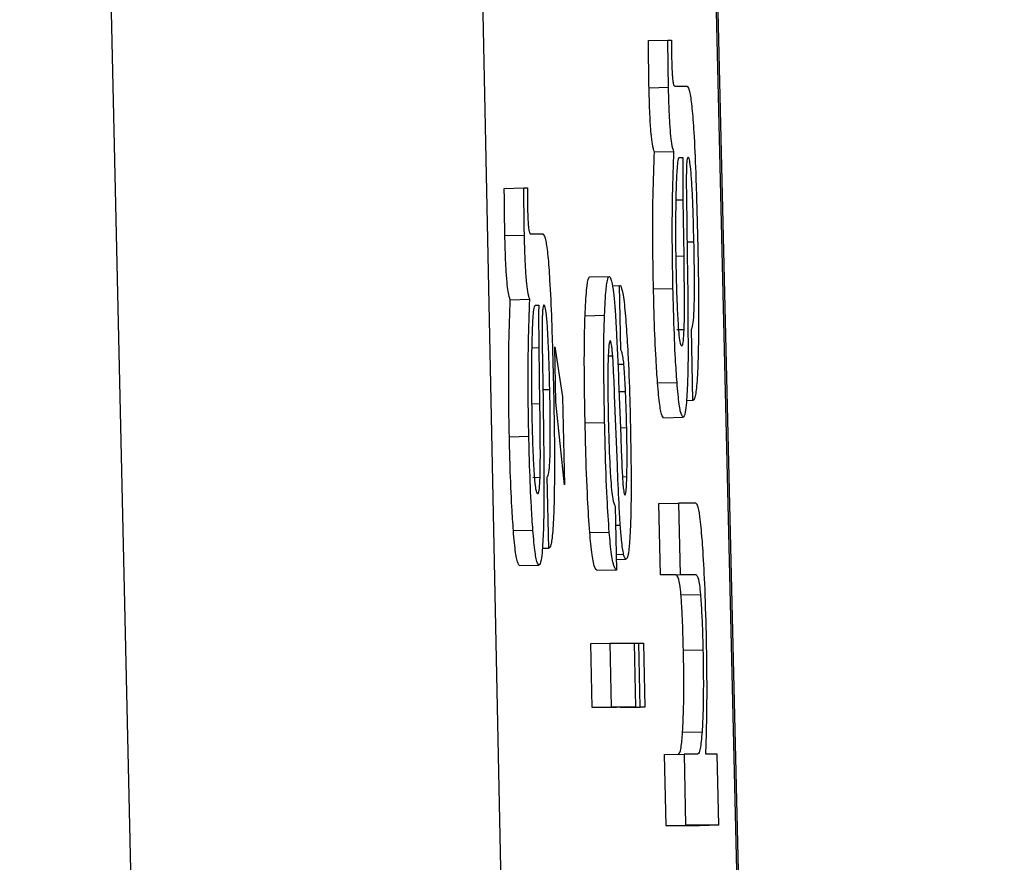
# Model space of a CAD drawing. Header units: inches. Extents: x 170 to 288, y 234 to 248.
# Tile 409 of 480: x 256.39484 to 256.40146, y 243.98936 to 243.99502. Entities that reach past the tile are written whole.
import ezdxf

# ---------------------------------------------------------------- set-up
doc = ezdxf.new("R2010")
doc.units = ezdxf.units.IN
doc.header["$LTSCALE"] = 0.25
doc.header["$MEASUREMENT"] = 0
doc.layers.add('STANDARD Z GUIDE MOTOR RH', color=7, linetype='Continuous')

msp = doc.modelspace()

# ---------------------------------------------------------------- linework, layer by layer
at = {"layer": 'STANDARD Z GUIDE MOTOR RH'}
for p, q in [((256.3972877, 243.9141631), (256.394841, 244.0222833)), ((256.3973944, 244.0222407), (256.3996175, 243.9141485)), ((256.3988731, 244.022257), (256.4014422, 243.9141547)), ((256.4014554, 243.9141489), (256.3988866, 244.022241)), ((256.3990646, 243.994882), (256.3991954, 243.9948849)), ((256.3991954, 243.9948849), (256.3992207, 243.9948849)), ((256.3992411, 243.9945757), (256.399324, 243.9945757)), ((256.3990687, 243.9945653), (256.3991998, 243.9945682)), ((256.399105, 243.9941338), (256.3992358, 243.9941367)), ((256.3992733, 243.9940969), (256.3992958, 243.9940969)), ((256.3980962, 243.9938892), (256.3982273, 243.9938922)), ((256.3982273, 243.9938922), (256.3982524, 243.9938922)), ((256.3992965, 243.9938101), (256.3992511, 243.993809)), ((256.3992965, 243.9938101), (256.3993015, 243.9934335)), ((256.3993199, 243.9938375), (256.3993253, 243.9934434)), ((256.398273, 243.9935829), (256.3983559, 243.9935829)), ((256.3981003, 243.9935725), (256.3982314, 243.9935754)), ((256.3993243, 243.9935297), (256.3993703, 243.9935307)), ((256.3993015, 243.9934335), (256.3992508, 243.9934323)), ((256.398671, 243.993294), (256.3988021, 243.9932969)), ((256.3988224, 243.9932353), (256.3988706, 243.9932363)), ((256.3988706, 243.9932363), (256.3988766, 243.9932363)), ((256.39888, 243.9928054), (256.3988706, 243.9932363)), ((256.3990987, 243.9932135), (256.3992295, 243.9932165)), ((256.3981366, 243.9931411), (256.3982677, 243.993144)), ((256.3983052, 243.9931041), (256.3983275, 243.9931041)), ((256.3986388, 243.9930336), (256.3987699, 243.9930365)), ((256.3993024, 243.992939), (256.3992555, 243.992938)), ((256.3993637, 243.9924633), (256.3993531, 243.9929422)), ((256.3983284, 243.9928173), (256.398283, 243.9928163)), ((256.3983284, 243.9928173), (256.3983334, 243.9924407)), ((256.3983516, 243.9928447), (256.3983572, 243.9924507)), ((256.3984354, 243.9928248), (256.3984873, 243.9924881)), ((256.3984435, 243.9924532), (256.3984354, 243.9928248)), ((256.3987946, 243.9927635), (256.3988249, 243.9927642)), ((256.3988591, 243.992708), (256.3988997, 243.9927089)), ((256.3991259, 243.9925826), (256.3992567, 243.9925855)), ((256.3983559, 243.9925369), (256.3984019, 243.992538)), ((256.3988662, 243.9925428), (256.3988785, 243.992224)), ((256.3988669, 243.9925237), (256.3989107, 243.9925247)), ((256.3985005, 243.991897), (256.3984435, 243.9924532)), ((256.3984873, 243.9924881), (256.3985005, 243.991897)), ((256.3988559, 243.9920287), (256.3988378, 243.9924979)), ((256.3993637, 243.9924633), (256.3993206, 243.9924623)), ((256.3983334, 243.9924407), (256.3982824, 243.9924395)), ((256.399166, 243.9923481), (256.3992971, 243.9923511)), ((256.3986394, 243.9923131), (256.3987705, 243.992316)), ((256.3988763, 243.9922814), (256.3989188, 243.9922824)), ((256.3981303, 243.9922208), (256.3982614, 243.9922237)), ((256.3983343, 243.9919462), (256.3982871, 243.9919452)), ((256.3983954, 243.9914705), (256.3983847, 243.9919494)), ((256.3988903, 243.9919518), (256.3989198, 243.9919524)), ((256.3989025, 243.991838), (256.3989069, 243.991829)), ((256.3988406, 243.9917549), (256.39885, 243.9913239)), ((256.3991353, 243.991772), (256.3992664, 243.9917749)), ((256.399146, 243.9912932), (256.3991353, 243.991772)), ((256.3993828, 243.991775), (256.3992664, 243.9917749)), ((256.3992664, 243.9917749), (256.3992768, 243.9912961)), ((256.3988434, 243.9916257), (256.3988756, 243.9916264)), ((256.3981576, 243.9915899), (256.3982887, 243.9915928)), ((256.3986707, 243.9915764), (256.3988015, 243.9915793)), ((256.3983954, 243.9914705), (256.3983522, 243.9914696)), ((256.3988478, 243.9914298), (256.3988982, 243.991431)), ((256.3988484, 243.9913966), (256.3989138, 243.991398)), ((256.3981979, 243.9913554), (256.3983287, 243.9913583)), ((256.39885, 243.9913239), (256.3987192, 243.991321)), ((256.399146, 243.9912932), (256.3992768, 243.9912961)), ((256.399248, 243.9912932), (256.399146, 243.9912932)), ((256.399248, 243.9912932), (256.3993788, 243.9912961)), ((256.3992768, 243.9912961), (256.3993788, 243.9912961)), ((256.3992833, 243.9911579), (256.3994144, 243.9911608)), ((256.398677, 243.9908317), (256.3988081, 243.9908346)), ((256.3986867, 243.9904007), (256.398677, 243.9908317)), ((256.3988174, 243.9904036), (256.3988081, 243.9908346)), ((256.3988081, 243.9908346), (256.3989711, 243.9908346)), ((256.3989808, 243.9904037), (256.3989711, 243.9908346)), ((256.3989711, 243.990834), (256.3989995, 243.9908346)), ((256.3989995, 243.9908346), (256.3990315, 243.9908347)), ((256.3990089, 243.9904037), (256.3989995, 243.9908346)), ((256.3990315, 243.9908347), (256.3990412, 243.9904037)), ((256.3992999, 243.9907869), (256.399431, 243.9907899)), ((256.3986867, 243.9904007), (256.3988174, 243.9904036)), ((256.3989808, 243.9904037), (256.3988174, 243.9904036)), ((256.3989808, 243.9904037), (256.3988497, 243.9904008)), ((256.3988781, 243.9904008), (256.3990089, 243.9904037)), ((256.3990412, 243.9904037), (256.3989101, 243.9904008)), ((256.3990412, 243.9904037), (256.3990089, 243.9904037)), ((256.3988497, 243.9904008), (256.3986867, 243.9904007)), ((256.3989101, 243.9904008), (256.3988781, 243.9904008)), ((256.3992943, 243.9902355), (256.3994251, 243.9902384)), ((256.3991726, 243.9900861), (256.3993037, 243.990089)), ((256.3991832, 243.9896073), (256.3991726, 243.9900861)), ((256.3993037, 243.990089), (256.3993143, 243.9896102)), ((256.3993953, 243.990089), (256.3993037, 243.990089)), ((256.3995274, 243.9900891), (256.3994498, 243.990089)), ((256.399538, 243.9896102), (256.3995274, 243.9900891)), ((256.3991832, 243.9896073), (256.3993143, 243.9896102)), ((256.399538, 243.9896102), (256.3993143, 243.9896102)), ((256.399538, 243.9896102), (256.3994069, 243.9896073)), ((256.3994069, 243.9896073), (256.3991832, 243.9896073))]:
    msp.add_line(p, q, dxfattribs=at)
for points, knots in [([(256.3990687, 243.9945652), (256.399068, 243.9946059), (256.3990663, 243.9947126), (256.3990653, 243.9948173), (256.3990646, 243.994882)], [0, 0, 0, 0, 0.381756, 1, 1, 1, 1]), ([(256.3991998, 243.9945682), (256.399199, 243.9946089), (256.3991969, 243.9947155), (256.399196, 243.9948202), (256.3991954, 243.9948849)], [0, 0, 0, 0, 0.381812, 1, 1, 1, 1]), ([(256.3992207, 243.9948849), (256.3992206, 243.9948619), (256.3992205, 243.9948268), (256.3992203, 243.994776), (256.3992208, 243.994749), (256.3992211, 243.9947353)], [0, 0, 0, 0, 0.488088, 0.740866, 1, 1, 1, 1]), ([(256.3992211, 243.9947353), (256.3992215, 243.9947187), (256.3992222, 243.9946883), (256.3992249, 243.9946487), (256.3992273, 243.9946152), (256.3992337, 243.99458), (256.399238, 243.9945775), (256.3992411, 243.9945757)], [0, 0, 0, 0, 0.139693, 0.255879, 0.371726, 0.55659, 1, 1, 1, 1]), ([(256.399324, 243.9945757), (256.3993306, 243.9945684), (256.3993416, 243.9945561), (256.3993574, 243.9944345), (256.3993715, 243.9942506), (256.3993851, 243.9939466), (256.3993913, 243.9936969), (256.399395, 243.9935457)], [0, 0, 0, 0, 0.208174, 0.351451, 0.494862, 0.694273, 1, 1, 1, 1]), ([(256.399105, 243.9941338), (256.3991003, 243.9941465), (256.399093, 243.9941665), (256.3990825, 243.9942516), (256.3990757, 243.9943518), (256.3990715, 243.9944617), (256.3990696, 243.9945325), (256.3990687, 243.9945652)], [0, 0, 0, 0, 0.318984, 0.503644, 0.689582, 0.856582, 1, 1, 1, 1]), ([(256.3992358, 243.9941367), (256.399231, 243.9941494), (256.3992236, 243.9941694), (256.3992137, 243.9942546), (256.3992069, 243.9943547), (256.3992021, 243.9944646), (256.3992005, 243.9945355), (256.3991998, 243.9945682)], [0, 0, 0, 0, 0.318973, 0.503598, 0.68953, 0.856543, 1, 1, 1, 1]), ([(256.3990987, 243.9932135), (256.3990969, 243.993307), (256.3990927, 243.993527), (256.3990945, 243.9938564), (256.3991015, 243.9940407), (256.399105, 243.9941338)], [0, 0, 0, 0, 0.267277, 0.6296, 1, 1, 1, 1]), ([(256.3992295, 243.9932165), (256.3992279, 243.9933099), (256.3992239, 243.99353), (256.3992257, 243.9938593), (256.3992324, 243.9940436), (256.3992358, 243.9941367)], [0, 0, 0, 0, 0.267275, 0.629603, 1, 1, 1, 1]), ([(256.3992577, 243.9940099), (256.3992593, 243.9940295), (256.3992632, 243.9940778), (256.3992691, 243.9940958), (256.3992728, 243.9940967), (256.3992733, 243.9940969)], [0, 0, 0, 0, 0.368578, 0.910213, 1, 1, 1, 1]), ([(256.3992958, 243.9940969), (256.3992956, 243.9940511), (256.3992952, 243.9939587), (256.399296, 243.9938599), (256.3992965, 243.9938101)], [0, 0, 0, 0, 0.495616, 1, 1, 1, 1]), ([(256.3993309, 243.9940994), (256.3993282, 243.9940962), (256.3993241, 243.9940915), (256.399321, 243.9940512), (256.3993202, 243.994025), (256.3993199, 243.9940152)], [0, 0, 0, 0, 0.560974, 0.836184, 1, 1, 1, 1]), ([(256.3993703, 243.9935307), (256.3993679, 243.9936249), (256.3993644, 243.993765), (256.3993558, 243.9939371), (256.3993484, 243.9940347), (256.3993393, 243.9940912), (256.3993338, 243.9940965), (256.3993309, 243.9940994)], [0, 0, 0, 0, 0.342814, 0.509752, 0.678249, 0.824082, 1, 1, 1, 1]), ([(256.3992498, 243.9937302), (256.3992505, 243.9937822), (256.3992517, 243.9938883), (256.3992557, 243.9939688), (256.3992577, 243.9940099)], [0, 0, 0, 0, 0.489443, 1, 1, 1, 1]), ([(256.3993199, 243.9940152), (256.3993195, 243.993999), (256.3993188, 243.9939667), (256.3993189, 243.9939061), (256.3993196, 243.9938623), (256.3993199, 243.9938375)], [0, 0, 0, 0, 0.302165, 0.603652, 1, 1, 1, 1]), ([(256.3981003, 243.9935725), (256.3980996, 243.9936132), (256.3980979, 243.9937198), (256.3980969, 243.9938245), (256.3980962, 243.9938892)], [0, 0, 0, 0, 0.381979, 1, 1, 1, 1]), ([(256.3982314, 243.9935754), (256.3982307, 243.9936162), (256.398229, 243.9937228), (256.398228, 243.9938275), (256.3982273, 243.9938922)], [0, 0, 0, 0, 0.382025, 1, 1, 1, 1]), ([(256.3982524, 243.9938922), (256.3982522, 243.9938691), (256.3982519, 243.9938341), (256.3982523, 243.9937832), (256.3982528, 243.9937562), (256.398253, 243.9937425)], [0, 0, 0, 0, 0.4880838, 0.7408681, 1, 1, 1, 1]), ([(256.398253, 243.9937425), (256.3982535, 243.9937259), (256.3982543, 243.9936955), (256.3982563, 243.9936559), (256.3982595, 243.9936224), (256.3982648, 243.9935872), (256.3982696, 243.9935847), (256.398273, 243.9935829)], [0, 0, 0, 0, 0.139668, 0.255812, 0.37173, 0.556528, 1, 1, 1, 1]), ([(256.3992527, 243.9933162), (256.3992516, 243.9933688), (256.3992485, 243.9935131), (256.3992493, 243.9936459), (256.3992498, 243.9937302)], [0, 0, 0, 0, 0.364405, 1, 1, 1, 1]), ([(256.3983559, 243.9935829), (256.3983623, 243.9935756), (256.398373, 243.9935633), (256.3983895, 243.9934417), (256.3984029, 243.9932578), (256.3984168, 243.9929538), (256.3984231, 243.9927041), (256.398427, 243.9925529)], [0, 0, 0, 0, 0.208159, 0.351452, 0.49485, 0.694274, 1, 1, 1, 1]), ([(256.3981366, 243.9931411), (256.3981318, 243.9931537), (256.3981244, 243.9931737), (256.3981147, 243.9932589), (256.3981072, 243.993359), (256.3981031, 243.9934689), (256.3981012, 243.9935397), (256.3981003, 243.9935725)], [0, 0, 0, 0, 0.318985, 0.503617, 0.689581, 0.856582, 1, 1, 1, 1]), ([(256.3982677, 243.993144), (256.398263, 243.9931566), (256.3982557, 243.9931766), (256.3982452, 243.9932618), (256.3982384, 243.9933619), (256.3982342, 243.9934718), (256.3982323, 243.9935427), (256.3982314, 243.9935754)], [0, 0, 0, 0, 0.318966, 0.503615, 0.689543, 0.856533, 1, 1, 1, 1]), ([(256.3993531, 243.9929422), (256.3993569, 243.9929483), (256.3993635, 243.9929587), (256.3993704, 243.9930353), (256.3993743, 243.9931506), (256.3993742, 243.9933219), (256.3993717, 243.9934554), (256.3993703, 243.9935307)], [0, 0, 0, 0, 0.224829, 0.3835757, 0.5429051, 0.7418059, 1, 1, 1, 1]), ([(256.399395, 243.9935457), (256.3993969, 243.9934557), (256.3994017, 243.9932254), (256.3994026, 243.9929435), (256.3993991, 243.9927891), (256.3993982, 243.9927476)], [0, 0, 0, 0, 0.319108, 0.817124, 1, 1, 1, 1]), ([(256.3993015, 243.9934335), (256.3993026, 243.9933493), (256.3993046, 243.9932081), (256.3993047, 243.9930364), (256.399303, 243.9929646), (256.3993024, 243.992939)], [0, 0, 0, 0, 0.486724, 0.816935, 1, 1, 1, 1]), ([(256.3993253, 243.9934434), (256.399327, 243.9933227), (256.3993305, 243.9930791), (256.3993306, 243.9928488), (256.3993306, 243.9927327)], [0, 0, 0, 0, 0.495921, 1, 1, 1, 1]), ([(256.3992667, 243.992964), (256.3992639, 243.9930108), (256.3992575, 243.9931179), (256.3992544, 243.9932448), (256.3992527, 243.9933162)], [0, 0, 0, 0, 0.437569, 1, 1, 1, 1]), ([(256.3986388, 243.9930336), (256.3986419, 243.9930967), (256.398648, 243.993223), (256.3986608, 243.9932879), (256.3986687, 243.9932926), (256.398671, 243.993294)], [0, 0, 0, 0, 0.413972, 0.82932, 1, 1, 1, 1]), ([(256.3987699, 243.9930365), (256.398773, 243.9930996), (256.3987791, 243.9932259), (256.3987919, 243.9932908), (256.3987998, 243.9932956), (256.3988021, 243.9932969)], [0, 0, 0, 0, 0.414018, 0.829413, 1, 1, 1, 1]), ([(256.3988021, 243.9932969), (256.3988043, 243.9932959), (256.3988092, 243.9932937), (256.3988145, 243.9932755), (256.3988174, 243.9932653)], [0, 0, 0, 0, 0.438142, 1, 1, 1, 1]), ([(256.3988174, 243.9932653), (256.3988219, 243.9932433), (256.3988296, 243.9932051), (256.3988374, 243.9931192), (256.3988409, 243.9930698), (256.3988415, 243.993061)], [0, 0, 0, 0, 0.525923, 0.914857, 1, 1, 1, 1]), ([(256.3988766, 243.9932363), (256.3988818, 243.9932247), (256.3988923, 243.9932014), (256.3989064, 243.9930854), (256.3989132, 243.992995), (256.3989154, 243.9929666)], [0, 0, 0, 0, 0.406033, 0.813408, 1, 1, 1, 1]), ([(256.3991259, 243.9925826), (256.3991224, 243.9926339), (256.3991136, 243.9927608), (256.3991043, 243.9929849), (256.3991003, 243.9931469), (256.3990987, 243.9932135)], [0, 0, 0, 0, 0.285566, 0.706067, 1, 1, 1, 1]), ([(256.3992567, 243.9925855), (256.3992531, 243.9926369), (256.3992443, 243.9927637), (256.3992356, 243.9929878), (256.3992313, 243.9931498), (256.3992295, 243.9932165)], [0, 0, 0, 0, 0.285567, 0.706053, 1, 1, 1, 1]), ([(256.3981303, 243.9922208), (256.3981287, 243.9923142), (256.3981248, 243.9925343), (256.3981265, 243.9928636), (256.3981332, 243.9930479), (256.3981366, 243.9931411)], [0, 0, 0, 0, 0.267275, 0.629603, 1, 1, 1, 1]), ([(256.3982614, 243.9922237), (256.3982597, 243.9923171), (256.3982555, 243.9925372), (256.3982573, 243.9928665), (256.3982642, 243.9930508), (256.3982677, 243.993144)], [0, 0, 0, 0, 0.267277, 0.6296, 1, 1, 1, 1]), ([(256.3982896, 243.9930171), (256.3982911, 243.9930367), (256.3982948, 243.993085), (256.3983002, 243.993103), (256.3983046, 243.9931039), (256.3983052, 243.9931041)], [0, 0, 0, 0, 0.368528, 0.910149, 1, 1, 1, 1]), ([(256.3983275, 243.9931041), (256.3983272, 243.9930583), (256.3983268, 243.992966), (256.3983278, 243.9928671), (256.3983284, 243.9928173)], [0, 0, 0, 0, 0.495581, 1, 1, 1, 1]), ([(256.3983625, 243.9931066), (256.39836, 243.9931034), (256.3983563, 243.9930986), (256.3983525, 243.9930585), (256.3983518, 243.9930322), (256.3983516, 243.9930224)], [0, 0, 0, 0, 0.560589, 0.836147, 1, 1, 1, 1]), ([(256.3984019, 243.992538), (256.3983994, 243.9926321), (256.3983957, 243.9927722), (256.3983879, 243.9929443), (256.3983799, 243.9930419), (256.3983709, 243.9930984), (256.3983655, 243.9931037), (256.3983625, 243.9931066)], [0, 0, 0, 0, 0.342813, 0.509733, 0.678251, 0.824084, 1, 1, 1, 1]), ([(256.3988415, 243.993061), (256.3988446, 243.9930082), (256.3988541, 243.9928467), (256.3988614, 243.992665), (256.3988662, 243.9925428)], [0, 0, 0, 0, 0.326894, 1, 1, 1, 1]), ([(256.3982815, 243.9927375), (256.3982822, 243.9927894), (256.3982838, 243.9928955), (256.3982876, 243.992976), (256.3982896, 243.9930171)], [0, 0, 0, 0, 0.489429, 1, 1, 1, 1]), ([(256.3983516, 243.9930224), (256.3983513, 243.9930062), (256.3983508, 243.9929739), (256.3983509, 243.9929133), (256.3983513, 243.9928696), (256.3983516, 243.9928447)], [0, 0, 0, 0, 0.302169, 0.603635, 1, 1, 1, 1]), ([(256.3986394, 243.9923131), (256.3986369, 243.9924471), (256.3986326, 243.9926751), (256.3986351, 243.9929145), (256.398638, 243.9930087), (256.3986388, 243.9930336)], [0, 0, 0, 0, 0.511502, 0.870632, 1, 1, 1, 1]), ([(256.3987705, 243.992316), (256.3987681, 243.99245), (256.398764, 243.992678), (256.3987656, 243.9929175), (256.398769, 243.9930116), (256.3987699, 243.9930365)], [0, 0, 0, 0, 0.511499, 0.870623, 1, 1, 1, 1]), ([(256.3989154, 243.9929666), (256.3989194, 243.9929066), (256.3989293, 243.9927591), (256.3989383, 243.9925205), (256.3989422, 243.9923557), (256.3989435, 243.9922981)], [0, 0, 0, 0, 0.308488, 0.758096, 1, 1, 1, 1]), ([(256.399288, 243.9928299), (256.3992845, 243.9928348), (256.3992786, 243.9928429), (256.3992711, 243.9929057), (256.3992679, 243.9929491), (256.3992667, 243.992964)], [0, 0, 0, 0, 0.492048, 0.825271, 1, 1, 1, 1]), ([(256.3993024, 243.992939), (256.399301, 243.9929122), (256.3992981, 243.9928585), (256.3992926, 243.9928324), (256.3992891, 243.9928305), (256.399288, 243.9928299)], [0, 0, 0, 0, 0.41248, 0.8264, 1, 1, 1, 1]), ([(256.3988081, 243.992866), (256.3988055, 243.9928625), (256.3988005, 243.9928555), (256.3987957, 243.9927984), (256.398794, 243.992747), (256.3987933, 243.9927268)], [0, 0, 0, 0, 0.376598, 0.754976, 1, 1, 1, 1]), ([(256.3988149, 243.9928473), (256.3988142, 243.9928503), (256.3988128, 243.9928562), (256.3988103, 243.9928637), (256.3988089, 243.9928651), (256.3988081, 243.992866)], [0, 0, 0, 0, 0.305167, 0.610848, 1, 1, 1, 1]), ([(256.3988249, 243.9927642), (256.3988237, 243.9927792), (256.3988214, 243.9928065), (256.398818, 243.9928312), (256.398816, 243.9928419), (256.3988149, 243.9928473)], [0, 0, 0, 0, 0.374122, 0.683022, 1, 1, 1, 1]), ([(256.3988997, 243.9927089), (256.398898, 243.9927243), (256.3988938, 243.9927606), (256.3988871, 243.992787), (256.3988824, 243.9927992), (256.39888, 243.9928054)], [0, 0, 0, 0, 0.268818, 0.630645, 1, 1, 1, 1]), ([(256.3982843, 243.9923234), (256.3982833, 243.992376), (256.3982806, 243.9925203), (256.3982811, 243.9926531), (256.3982815, 243.9927375)], [0, 0, 0, 0, 0.364375, 1, 1, 1, 1]), ([(256.3987933, 243.9927268), (256.3987926, 243.9926811), (256.3987906, 243.9925638), (256.3987935, 243.9924239), (256.3987952, 243.9923385)], [0, 0, 0, 0, 0.389347, 1, 1, 1, 1]), ([(256.3988378, 243.9924979), (256.3988359, 243.992544), (256.398832, 243.9926372), (256.3988273, 243.9927216), (256.3988249, 243.9927642)], [0, 0, 0, 0, 0.4952658, 1, 1, 1, 1]), ([(256.3993306, 243.9927327), (256.3993299, 243.9926908), (256.399328, 243.9925781), (256.3993231, 243.9924999), (256.3993199, 243.9924508)], [0, 0, 0, 0, 0.371393, 1, 1, 1, 1]), ([(256.3993982, 243.9927476), (256.3993958, 243.9926866), (256.3993911, 243.9925646), (256.3993779, 243.9924761), (256.3993683, 243.9924674), (256.3993637, 243.9924633)], [0, 0, 0, 0, 0.344091, 0.68832, 1, 1, 1, 1]), ([(256.3989107, 243.9925247), (256.3989082, 243.9925782), (256.3989051, 243.9926467), (256.3989007, 243.9926977), (256.3988997, 243.9927089)], [0, 0, 0, 0, 0.781652, 1, 1, 1, 1]), ([(256.3992971, 243.9923511), (256.3992911, 243.9923582), (256.3992802, 243.9923712), (256.3992661, 243.9924745), (256.3992591, 243.9925575), (256.3992567, 243.9925855)], [0, 0, 0, 0, 0.445943, 0.812711, 1, 1, 1, 1]), ([(256.3983847, 243.9919494), (256.3983887, 243.9919555), (256.3983954, 243.991966), (256.3984025, 243.9920424), (256.3984057, 243.9921578), (256.3984059, 243.9923291), (256.3984034, 243.9924626), (256.3984019, 243.992538)], [0, 0, 0, 0, 0.224842, 0.383662, 0.542919, 0.741803, 1, 1, 1, 1]), ([(256.398427, 243.9925529), (256.3984287, 243.992463), (256.3984331, 243.9922326), (256.3984345, 243.9919507), (256.398431, 243.9917963), (256.3984301, 243.9917549)], [0, 0, 0, 0, 0.319136, 0.817133, 1, 1, 1, 1]), ([(256.3989188, 243.9922824), (256.3989178, 243.9923231), (256.3989156, 243.9924056), (256.3989123, 243.9924846), (256.3989107, 243.9925247)], [0, 0, 0, 0, 0.492653, 1, 1, 1, 1]), ([(256.399166, 243.9923481), (256.3991601, 243.9923553), (256.3991494, 243.9923683), (256.3991353, 243.9924716), (256.3991283, 243.9925546), (256.3991259, 243.9925826)], [0, 0, 0, 0, 0.445926, 0.812706, 1, 1, 1, 1]), ([(256.3983334, 243.9924407), (256.3983344, 243.9923566), (256.398336, 243.9922153), (256.3983367, 243.9920437), (256.398335, 243.9919718), (256.3983343, 243.9919462)], [0, 0, 0, 0, 0.486763, 0.817003, 1, 1, 1, 1]), ([(256.3983572, 243.9924507), (256.398359, 243.9923299), (256.3983625, 243.9920864), (256.3983623, 243.991856), (256.3983622, 243.9917399)], [0, 0, 0, 0, 0.495937, 1, 1, 1, 1]), ([(256.3993199, 243.9924508), (256.3993175, 243.9924268), (256.3993112, 243.9923632), (256.3993025, 243.9923557), (256.3992971, 243.9923511)], [0, 0, 0, 0, 0.377684, 1, 1, 1, 1]), ([(256.3982987, 243.9919712), (256.3982959, 243.9920181), (256.3982895, 243.9921252), (256.3982861, 243.9922521), (256.3982843, 243.9923234)], [0, 0, 0, 0, 0.437558, 1, 1, 1, 1]), ([(256.3987952, 243.9923385), (256.3987978, 243.992238), (256.3988017, 243.9920904), (256.3988089, 243.9919688), (256.3988112, 243.99193)], [0, 0, 0, 0, 0.680419, 1, 1, 1, 1]), ([(256.3986707, 243.9915764), (256.3986656, 243.9916496), (256.398654, 243.9918172), (256.3986447, 243.9920857), (256.3986407, 243.9922581), (256.3986394, 243.9923131)], [0, 0, 0, 0, 0.34579, 0.791246, 1, 1, 1, 1]), ([(256.3988015, 243.9915793), (256.3987965, 243.9916525), (256.3987852, 243.9918201), (256.3987758, 243.9920886), (256.3987718, 243.992261), (256.3987705, 243.992316)], [0, 0, 0, 0, 0.345777, 0.791242, 1, 1, 1, 1]), ([(256.3989198, 243.9919524), (256.3989205, 243.9919955), (256.3989223, 243.9920954), (256.3989201, 243.9922146), (256.3989188, 243.9922824)], [0, 0, 0, 0, 0.431891, 1, 1, 1, 1]), ([(256.3989435, 243.9922981), (256.398946, 243.9921688), (256.3989502, 243.9919497), (256.3989472, 243.9917343), (256.3989449, 243.9916527), (256.3989445, 243.9916377)], [0, 0, 0, 0, 0.540178, 0.915715, 1, 1, 1, 1]), ([(256.3981576, 243.9915899), (256.398154, 243.9916412), (256.3981452, 243.991768), (256.3981359, 243.9919921), (256.398132, 243.9921541), (256.3981303, 243.9922208)], [0, 0, 0, 0, 0.285566, 0.706067, 1, 1, 1, 1]), ([(256.3982887, 243.9915928), (256.3982851, 243.9916441), (256.3982763, 243.991771), (256.398267, 243.991995), (256.3982631, 243.992157), (256.3982614, 243.9922237)], [0, 0, 0, 0, 0.285566, 0.706067, 1, 1, 1, 1]), ([(256.3988785, 243.992224), (256.3988806, 243.9921682), (256.3988843, 243.992069), (256.3988894, 243.991956), (256.3988929, 243.9919091), (256.3988938, 243.9918977)], [0, 0, 0, 0, 0.492459, 0.875907, 1, 1, 1, 1]), ([(256.3988756, 243.9916264), (256.3988727, 243.9916754), (256.3988653, 243.9918007), (256.3988595, 243.9919424), (256.3988559, 243.9920287)], [0, 0, 0, 0, 0.390611, 1, 1, 1, 1]), ([(256.39832, 243.9918371), (256.3983164, 243.991842), (256.3983105, 243.9918502), (256.3983031, 243.9919129), (256.3982998, 243.9919563), (256.3982987, 243.9919712)], [0, 0, 0, 0, 0.491825, 0.825247, 1, 1, 1, 1]), ([(256.3983343, 243.9919462), (256.3983329, 243.9919194), (256.3983301, 243.9918658), (256.3983246, 243.9918396), (256.398321, 243.9918377), (256.39832, 243.9918371)], [0, 0, 0, 0, 0.412597, 0.826184, 1, 1, 1, 1]), ([(256.3988112, 243.99193), (256.398814, 243.9918985), (256.3988207, 243.9918236), (256.3988306, 243.9917743), (256.3988376, 243.9917608), (256.3988406, 243.9917549)], [0, 0, 0, 0, 0.290823, 0.692103, 1, 1, 1, 1]), ([(256.3989069, 243.991829), (256.3989091, 243.991832), (256.3989135, 243.991838), (256.3989179, 243.9918879), (256.3989192, 243.9919336), (256.3989198, 243.9919524)], [0, 0, 0, 0, 0.368489, 0.738741, 1, 1, 1, 1]), ([(256.3988938, 243.9918977), (256.3988944, 243.9918907), (256.3988958, 243.9918743), (256.398899, 243.9918534), (256.3989012, 243.9918438), (256.3989025, 243.991838)], [0, 0, 0, 0, 0.226355, 0.534091, 1, 1, 1, 1]), ([(256.3983622, 243.9917399), (256.3983615, 243.991698), (256.3983596, 243.9915853), (256.3983547, 243.9915072), (256.3983516, 243.991458)], [0, 0, 0, 0, 0.371375, 1, 1, 1, 1]), ([(256.3984301, 243.9917549), (256.3984276, 243.9916938), (256.3984225, 243.9915718), (256.39841, 243.9914833), (256.3984001, 243.9914746), (256.3983954, 243.9914705)], [0, 0, 0, 0, 0.344133, 0.688374, 1, 1, 1, 1]), ([(256.399426, 243.9915325), (256.399421, 243.9915872), (256.3994109, 243.9916966), (256.3993957, 243.9917654), (256.3993867, 243.991772), (256.3993828, 243.991775)], [0, 0, 0, 0, 0.360504, 0.720164, 1, 1, 1, 1]), ([(256.3988982, 243.991431), (256.3988932, 243.9914566), (256.3988852, 243.9914983), (256.3988783, 243.9915909), (256.3988756, 243.9916264)], [0, 0, 0, 0, 0.616385, 1, 1, 1, 1]), ([(256.3989445, 243.9916377), (256.398942, 243.9915826), (256.3989371, 243.9914724), (256.398925, 243.9914063), (256.398917, 243.9914004), (256.3989138, 243.991398)], [0, 0, 0, 0, 0.377473, 0.755029, 1, 1, 1, 1]), ([(256.3981979, 243.9913554), (256.3981919, 243.9913625), (256.398181, 243.9913755), (256.3981669, 243.9914789), (256.3981599, 243.9915618), (256.3981576, 243.9915899)], [0, 0, 0, 0, 0.445952, 0.812618, 1, 1, 1, 1]), ([(256.3983287, 243.9913583), (256.3983228, 243.9913654), (256.3983122, 243.9913784), (256.398298, 243.9914817), (256.398291, 243.9915647), (256.3982887, 243.9915928)], [0, 0, 0, 0, 0.445926, 0.812706, 1, 1, 1, 1]), ([(256.3987192, 243.991321), (256.3987111, 243.9913295), (256.3986974, 243.991344), (256.3986806, 243.9914628), (256.398673, 243.9915503), (256.3986707, 243.9915764)], [0, 0, 0, 0, 0.500436, 0.851291, 1, 1, 1, 1]), ([(256.39885, 243.9913239), (256.3988421, 243.9913324), (256.3988287, 243.9913469), (256.3988113, 243.9914657), (256.3988037, 243.9915533), (256.3988015, 243.9915793)], [0, 0, 0, 0, 0.50041, 0.851291, 1, 1, 1, 1]), ([(256.3994538, 243.9908996), (256.3994508, 243.9910134), (256.3994454, 243.9912198), (256.3994333, 243.9914278), (256.3994273, 243.9915146), (256.399426, 243.9915325)], [0, 0, 0, 0, 0.49446, 0.896013, 1, 1, 1, 1]), ([(256.3983516, 243.991458), (256.3983492, 243.991434), (256.3983428, 243.9913704), (256.3983341, 243.9913629), (256.3983287, 243.9913583)], [0, 0, 0, 0, 0.377505, 1, 1, 1, 1]), ([(256.3989138, 243.991398), (256.3989113, 243.9913992), (256.3989064, 243.9914015), (256.3989009, 243.9914211), (256.3988982, 243.991431)], [0, 0, 0, 0, 0.495216, 1, 1, 1, 1]), ([(256.3992833, 243.9911579), (256.3992807, 243.991183), (256.3992738, 243.99125), (256.3992616, 243.9912861), (256.3992526, 243.9912908), (256.399248, 243.9912932)], [0, 0, 0, 0, 0.224462, 0.598305, 1, 1, 1, 1]), ([(256.3993788, 243.9912961), (256.3993834, 243.9912937), (256.3993928, 243.991289), (256.3994048, 243.991252), (256.399412, 243.9911836), (256.3994144, 243.9911608)], [0, 0, 0, 0, 0.398768, 0.800265, 1, 1, 1, 1]), ([(256.3992999, 243.9907869), (256.3992979, 243.9908598), (256.3992945, 243.9909823), (256.3992881, 243.9911028), (256.3992842, 243.9911482), (256.3992833, 243.9911579)], [0, 0, 0, 0, 0.53474, 0.900011, 1, 1, 1, 1]), ([(256.3994144, 243.9911608), (256.3994171, 243.9911217), (256.3994226, 243.9910436), (256.3994281, 243.9909097), (256.3994301, 243.9908249), (256.399431, 243.9907899)], [0, 0, 0, 0, 0.370871, 0.740411, 1, 1, 1, 1]), ([(256.3994585, 243.9905006), (256.3994583, 243.9905501), (256.3994577, 243.9906795), (256.3994553, 243.9908156), (256.3994538, 243.9908996)], [0, 0, 0, 0, 0.383389, 1, 1, 1, 1]), ([(256.3992943, 243.9902355), (256.3992969, 243.9902885), (256.3993018, 243.990386), (256.3993037, 243.9905863), (256.3993011, 243.9907212), (256.3992999, 243.9907869)], [0, 0, 0, 0, 0.379032, 0.697664, 1, 1, 1, 1]), ([(256.399431, 243.9907899), (256.3994322, 243.9907168), (256.3994345, 243.9905703), (256.3994322, 243.9903747), (256.3994274, 243.9902834), (256.3994251, 243.9902384)], [0, 0, 0, 0, 0.335799, 0.672876, 1, 1, 1, 1]), ([(256.3994498, 243.990089), (256.399452, 243.9901494), (256.3994566, 243.9902719), (256.3994579, 243.9904235), (256.3994585, 243.9905006)], [0, 0, 0, 0, 0.492029, 1, 1, 1, 1]), ([(256.3992642, 243.9900861), (256.3992713, 243.9900917), (256.3992831, 243.9901012), (256.399291, 243.9901967), (256.3992943, 243.9902355)], [0, 0, 0, 0, 0.594656, 1, 1, 1, 1]), ([(256.3994251, 243.9902384), (256.3994213, 243.9901945), (256.3994132, 243.9901013), (256.3994015, 243.9900933), (256.3993953, 243.990089)], [0, 0, 0, 0, 0.471019, 1, 1, 1, 1])]:
    msp.add_open_spline(points, degree=3, knots=knots, dxfattribs=at)

doc.saveas('drawing.dxf')
